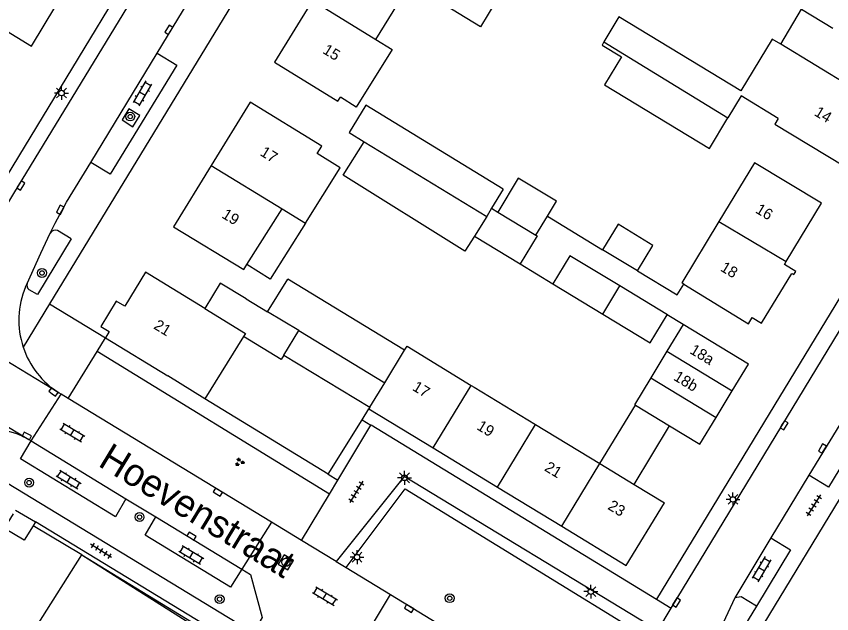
# Model space of a CAD drawing. Extents: x 136000 to 141014, y 402000 to 403500.
# Drawn here: x 137958.3 to 138032.5, y 402026.9 to 402081.3 of the extents above; entities that cross this region are included whole.
import ezdxf

# ---------------------------------------------------------------- set-up
doc = ezdxf.new("R2010")
doc.units = 0
for name, color, linetype in [('gg-afsc-erfafscheiding', 7, 'Continuous'), ('gg-afsc-muur', 7, 'Continuous'), ('gg-anno-huisnummerreeks BGT', 7, 'Continuous'), ('gg-anno-openbare ruimte label', 7, 'Continuous'), ('gg-bbg-bijgebouw', 7, 'Continuous'), ('gg-bbg-gedigitaliseerde bebouwing', 7, 'Continuous'), ('gg-bbg-gedigitaliseerde bijgebouw', 7, 'Continuous'), ('gg-bbg-hoofdgebouw', 7, 'Continuous'), ('gg-bbg-luifel en loopbrug', 7, 'Continuous'), ('gg-bbg-tussenscheiding', 7, 'Continuous'), ('gg-knt-onverhard', 7, 'Continuous'), ('gg-knt-verharding', 7, 'Continuous'), ('gg-knt-verharding nz', 7, 'Continuous'), ('gt-grn-groengrens', 7, 'Continuous'), ('gt-grn-vlakafsluiter', 7, 'Continuous'), ('gt-grn-weggrens', 7, 'Continuous'), ('gt-symb-boom', 7, 'Continuous'), ('gt-symb-groenvak', 7, 'Continuous'), ('gt-symb-klinker verharding', 7, 'Continuous'), ('gt-symb-kolk', 7, 'Continuous'), ('gt-symb-lichtmast', 7, 'Continuous'), ('gt-symb-rioolschacht', 7, 'Continuous'), ('gt-symb-tegel verharding', 7, 'Continuous')]:
    doc.layers.add(name, color=color, linetype=linetype)

# ---------------------------------------------------------------- blocks, each defined once
blk = doc.blocks.new('gt0-KOLK')
at = {"layer": 'gt-symb-kolk'}
blk.add_lwpolyline([(0, 0), (0.375, 0), (0.375, 0.4), (-0.375, 0.4), (-0.375, 0), (0, 0)], dxfattribs=at)
blk = doc.blocks.new('gt0-KL1')
at = {"layer": 'gt-symb-klinker verharding'}
for p, q in [((-1.15, 0.3), (1.15, 0.3)), ((-1, -0.3), (-1, 0.3)), ((-0.5, 0.3), (-0.5, 0.45)), ((0, -0.3), (0, 0.3)), ((0.5, 0.3), (0.5, 0.45)), ((1, -0.3), (1, 0.3)), ((-1.15, -0.3), (1.15, -0.3)), ((-0.5, -0.45), (-0.5, -0.3)), ((0.5, -0.45), (0.5, -0.3))]:
    blk.add_line(p, q, dxfattribs=at)
blk = doc.blocks.new('gt0-TEG1')
at = {"layer": 'gt-symb-tegel verharding'}
for p, q in [((-1.125, 0), (1.125, 0)), ((-0.9, -0.25), (-0.9, 0.25)), ((-0.45, -0.25), (-0.45, 0.25)), ((0, -0.25), (0, 0.25)), ((0.45, -0.25), (0.45, 0.25)), ((0.9, -0.25), (0.9, 0.25))]:
    blk.add_line(p, q, dxfattribs=at)
blk = doc.blocks.new('gt0-LMAST')
at = {"layer": 'gt-symb-lichtmast'}
for p, q in [((-0.182, 0.173), (-0.447, 0.438)), ((-0.005, 0.246), (-0.005, 0.621)), ((0.172, 0.173), (0.437, 0.438)), ((-0.255, -0.004), (-0.63, -0.004)), ((-0.182, -0.181), (-0.447, -0.446)), ((-0.005, -0.254), (-0.005, -0.629)), ((0.437, -0.446), (0.172, -0.181)), ((0.245, -0.004), (0.62, -0.004))]:
    blk.add_line(p, q, dxfattribs=at)
blk.add_circle((-0.005, -0.004), 0.25, dxfattribs=at)
blk = doc.blocks.new('gt0-BOOM')
at = {"layer": 'gt-symb-boom'}
for radius in [0.4, 0.2]:
    blk.add_circle((0, 0), radius, dxfattribs=at)
blk = doc.blocks.new('gt0-RS')
at = {"layer": 'gt-symb-rioolschacht'}
blk.add_lwpolyline([(-0.5, -0.5), (0.5, -0.5), (0.5, 0.5), (-0.5, 0.5)], close=True, dxfattribs=at)
blk.add_circle((0, 0), 0.375, dxfattribs=at)
blk = doc.blocks.new('gt0-GRVAK')
at = {"layer": 'gt-symb-groenvak'}
for p, q in [((-0.11, 0.189), (-0.228, 0.24)), ((-0.182, 0.153), (0.088, 0.153)), ((-0.091, 0.211), (-0.156, 0.322)), ((-0.047, 0.214), (-0.047, 0.393)), ((-0.004, 0.211), (0.061, 0.322)), ((0.015, 0.189), (0.133, 0.24)), ((0.262, -0.052), (0.197, 0.059)), ((0.305, -0.049), (0.305, 0.13)), ((0.349, -0.052), (0.414, 0.059)), ((-0.245, -0.228), (-0.363, -0.177)), ((-0.318, -0.264), (-0.047, -0.264)), ((-0.226, -0.206), (-0.291, -0.095)), ((-0.183, -0.203), (-0.183, -0.024)), ((-0.139, -0.206), (-0.074, -0.095)), ((-0.12, -0.228), (-0.002, -0.177)), ((0.243, -0.074), (0.125, -0.023)), ((0.17, -0.11), (0.441, -0.11)), ((0.368, -0.074), (0.486, -0.023))]:
    blk.add_line(p, q, dxfattribs=at)

msp = doc.modelspace()

# ---------------------------------------------------------------- linework, layer by layer
at = {"layer": 'gg-afsc-erfafscheiding'}
for p, q in [((138004.179, 402058.756), (138007.141, 402056.961)), ((137961.358, 402055.142), (137966.44, 402052.04)), ((138019.006, 402053.24), (138017.566, 402054.114))]:
    msp.add_line(p, q, dxfattribs=at)
at = {"layer": 'gg-afsc-muur'}
for p, q in [((138006.664, 402063.111), (138011.679, 402060.053)), ((137986.718, 402039.624), (137975.497, 402046.487)), ((137989.797, 402044.577), (137990.42, 402045.58)), ((137986.718, 402039.624), (137989.797, 402044.577))]:
    msp.add_line(p, q, dxfattribs=at)
msp.add_lwpolyline([(138014.853, 402058.12), (138018.463, 402055.934), (138019.065, 402056.927)], dxfattribs=at)
at = {"layer": 'gg-bbg-bijgebouw'}
for p, q in [((137959.71, 402078.6), (137961.925, 402082.255)), ((138014.853, 402058.12), (138011.679, 402060.053)), ((137981.181, 402054.416), (137983.042, 402057.384)), ((138007.141, 402056.961), (138011.691, 402054.202)), ((137979.254, 402055.578), (137981.181, 402054.416)), ((138024.951, 402049.64), (138019.006, 402053.24)), ((137982.67, 402050.45), (137990.5, 402045.711)), ((138023.478, 402047.21), (138024.951, 402049.64)), ((138022.004, 402044.78), (138023.478, 402047.21)), ((137990.5, 402045.711), (137990.42, 402045.58)), ((138020.531, 402042.35), (138022.004, 402044.78))]:
    msp.add_line(p, q, dxfattribs=at)
for points in [[(138013.24, 402056.755), (138008.688, 402059.514), (138007.141, 402056.961)], [(137979.254, 402055.578), (137976.886, 402057), (137975.493, 402054.703)], [(138017.566, 402054.114), (138017.574, 402054.128), (138013.24, 402056.755)], [(138011.691, 402054.202), (138016.025, 402051.574), (138017.566, 402054.114)], [(137982.67, 402050.45), (137982.435, 402050.075), (137979.012, 402052.146)]]:
    msp.add_lwpolyline(points, dxfattribs=at)
at = {"layer": 'gg-bbg-gedigitaliseerde bebouwing'}
for p, q in [((137991.046, 402079.2), (137994.511, 402084.845)), ((138011.805, 402078.977), (138011.634, 402078.682)), ((137979.316, 402058.715), (137982.532, 402063.78)), ((137982.532, 402063.78), (137984.633, 402062.466)), ((138022.271, 402062.635), (138018.887, 402057.036)), ((137979.031, 402058.267), (137979.316, 402058.715)), ((137999.736, 402047.702), (138000, 402047.541)), ((138000, 402047.541), (138005.591, 402044.141)), ((138005.591, 402044.141), (138011.445, 402040.581)), ((138011.445, 402040.581), (138014.543, 402038.697)), ((138014.543, 402038.697), (138017.301, 402037.02))]:
    msp.add_line(p, q, dxfattribs=at)
for points in [[(138027.89, 402078.76), (138029.795, 402081.945), (138032.647, 402080.238)], [(138027.89, 402078.76), (138027.122, 402079.228), (138024.272, 402074.527), (138013.164, 402081.244), (138011.805, 402078.977)], [(137991.046, 402079.2), (137992.535, 402078.268), (137989.263, 402073.04), (137987.819, 402073.944)], [(137981.82, 402077.13), (137987.595, 402073.579), (137987.819, 402073.944)], [(138027.675, 402072.01), (138024.3, 402074.056), (138023.09, 402072.056)], [(137985.72, 402068.802), (137986.132, 402069.471), (137979.61, 402073.49)], [(138027.675, 402072.01), (138027.358, 402071.485), (138033.651, 402067.69)], [(137984.633, 402062.466), (137987.788, 402067.507), (137985.72, 402068.802)], [(138031.591, 402064.29), (138025.498, 402067.975), (138022.271, 402062.635)], [(137993.668, 402050.914), (137993.883, 402051.267), (137999.736, 402047.702)]]:
    msp.add_lwpolyline(points, dxfattribs=at)
at = {"layer": 'gg-bbg-gedigitaliseerde bijgebouw'}
for p, q in [((138002.629, 402065.579), (138001.568, 402063.828)), ((138001.568, 402063.828), (138002.142, 402063.48)), ((138002.142, 402063.48), (138005.619, 402061.373)), ((138000.021, 402061.275), (138004.179, 402058.756)), ((137993.668, 402050.914), (137983.042, 402057.384)), ((138019.006, 402053.24), (138017.533, 402050.81)), ((138017.533, 402050.81), (138016.059, 402048.38)), ((138014.67, 402045.899), (138017.771, 402044.021)), ((138017.771, 402044.021), (138020.531, 402042.35))]:
    msp.add_line(p, q, dxfattribs=at)
for points in [[(137956.011, 402085.849), (137953.799, 402082.199), (137959.71, 402078.6)], [(138001.953, 402082.646), (138000.566, 402080.359), (137996.676, 402082.719)], [(138011.634, 402078.682), (138013.412, 402077.607), (138011.868, 402075.054), (138021.413, 402069.282), (138023.09, 402072.056)], [(138002.629, 402065.579), (137990.123, 402073.209), (137988.61, 402070.728), (137989.982, 402069.891)], [(138000.021, 402061.275), (137999.152, 402059.924), (137988.081, 402066.853), (137989.982, 402069.891)], [(138014.853, 402058.12), (138016.268, 402060.453), (138013.091, 402062.38), (138011.679, 402060.053)], [(138005.619, 402061.373), (138005.726, 402061.309), (138004.179, 402058.756)], [(138016.059, 402048.38), (138014.586, 402045.95), (138014.67, 402045.899)]]:
    msp.add_lwpolyline(points, dxfattribs=at)
at = {"layer": 'gg-bbg-hoofdgebouw'}
for p, q in [((137985.269, 402082.748), (137981.82, 402077.13)), ((137979.61, 402073.49), (137976.056, 402067.717)), ((137976.056, 402067.717), (137972.63, 402062.15)), ((138028.378, 402058.974), (138031.591, 402064.29)), ((137972.63, 402062.15), (137979.031, 402058.267)), ((138028.222, 402058.715), (138028.378, 402058.974)), ((138019.065, 402056.927), (138018.887, 402057.036)), ((137966.78, 402052.597), (137966.44, 402052.04)), ((137979.012, 402052.146), (137975.497, 402046.487)), ((137966.44, 402052.04), (137972.107, 402048.576)), ((137975.497, 402046.487), (137972.107, 402048.576)), ((137990.42, 402045.58), (137996.272, 402042.015)), ((137996.272, 402042.015), (138002.125, 402038.451)), ((138002.125, 402038.451), (138007.977, 402034.886))]:
    msp.add_line(p, q, dxfattribs=at)
for points in [[(138019.065, 402056.927), (138024.961, 402053.32), (138025.297, 402053.877), (138026.158, 402053.356), (138028.906, 402057.904), (138029.095, 402057.79), (138029.271, 402058.081), (138028.222, 402058.715)], [(137975.493, 402054.703), (137970.08, 402058.01), (137968.19, 402054.911)], [(137968.19, 402054.911), (137967.422, 402055.38), (137966.01, 402053.067), (137966.78, 402052.597)], [(138007.977, 402034.886), (138013.831, 402031.32), (138017.301, 402037.02)]]:
    msp.add_lwpolyline(points, dxfattribs=at)
at = {"layer": 'gg-bbg-luifel en loopbrug'}
for p, q in [((138005.619, 402061.373), (138006.664, 402063.111)), ((138011.445, 402040.581), (138014.67, 402045.899)), ((138014.543, 402038.697), (138017.771, 402044.021))]:
    msp.add_line(p, q, dxfattribs=at)
for points in [[(138006.664, 402063.111), (138007.489, 402064.485), (138004.004, 402066.579), (138002.142, 402063.48)], [(137984.633, 402062.466), (137981.441, 402057.366), (137979.316, 402058.715)]]:
    msp.add_lwpolyline(points, dxfattribs=at)
at = {"layer": 'gg-bbg-tussenscheiding'}
for p, q in [((137985.269, 402082.748), (137991.046, 402079.2)), ((138011.805, 402078.977), (138023.09, 402072.056)), ((138036.993, 402073.221), (138027.89, 402078.76)), ((137989.982, 402069.891), (138001.133, 402063.088)), ((137976.056, 402067.717), (137982.532, 402063.78)), ((138001.568, 402063.828), (138001.133, 402063.088)), ((138001.133, 402063.088), (138000.021, 402061.275)), ((138022.271, 402062.635), (138028.378, 402058.974)), ((138011.691, 402054.202), (138013.24, 402056.755)), ((137984.028, 402052.693), (137981.181, 402054.416)), ((137982.67, 402050.45), (137984.028, 402052.693)), ((137984.028, 402052.693), (137991.864, 402047.951)), ((137991.864, 402047.951), (137993.668, 402050.914)), ((138017.533, 402050.81), (138023.478, 402047.21)), ((137990.5, 402045.711), (137991.864, 402047.951)), ((137996.272, 402042.015), (137999.736, 402047.702)), ((138016.059, 402048.38), (138022.004, 402044.78)), ((138002.125, 402038.451), (138005.591, 402044.141)), ((138007.977, 402034.886), (138011.445, 402040.581))]:
    msp.add_line(p, q, dxfattribs=at)
msp.add_lwpolyline([(137975.493, 402054.703), (137979.193, 402052.442), (137979.012, 402052.146)], dxfattribs=at)
at = {"layer": 'gg-knt-onverhard'}
msp.add_lwpolyline([(137964.289, 402032.268), (137975.168, 402025.392), (137970.682, 402018.312), (137959.803, 402025.187), (137964.289, 402032.268)], dxfattribs=at)
at = {"layer": 'gg-knt-verharding'}
for p, q in [((138010.268, 402135.543), (137961.358, 402055.142)), ((138079.139, 402131.26), (138016.591, 402028.25)), ((138020.373, 402016.159), (138090.381, 402131.47)), ((137971.148, 402077.942), (137973.98, 402082.6)), ((138017.936, 402027.428), (138048.727, 402078.26)), ((137965.108, 402068.006), (137971.148, 402077.942)), ((137961.417, 402061.549), (137961.852, 402062.462)), ((137963.314, 402061.037), (137962.082, 402061.799)), ((137959.169, 402056.688), (137959.308, 402056.992)), ((137961.358, 402055.142), (137958.95, 402051.189)), ((138036.709, 402049.812), (138030.462, 402039.534)), ((137962.4, 402046.9), (137962.205, 402047.02)), ((137963.061, 402046.498), (137962.4, 402046.9)), ((137981.543, 402035.248), (137963.061, 402046.498)), ((137987.59, 402039.089), (137990.589, 402044.093)), ((137959.46, 402042.78), (137959.674, 402042.65)), ((138030.462, 402039.534), (138026.999, 402033.835)), ((137986.819, 402037.803), (137987.59, 402039.089)), ((137968.31, 402037.388), (137971.022, 402035.736)), ((137984.288, 402033.58), (137986.819, 402037.803)), ((137960.071, 402035.275), (137959.862, 402034.934)), ((137977.526, 402024.676), (137960.071, 402035.275)), ((137981.543, 402035.248), (137978.848, 402030.968)), ((137984.288, 402033.58), (137981.543, 402035.248)), ((137987.434, 402031.667), (137984.288, 402033.58)), ((138026.999, 402033.835), (138023.731, 402028.379)), ((137987.434, 402031.667), (137988.339, 402031.117)), ((137978.848, 402030.968), (137979.654, 402030.477)), ((137988.339, 402031.117), (137992.383, 402028.658)), ((137989.746, 402024.328), (137992.383, 402028.658)), ((137992.383, 402028.658), (138006.77, 402019.914)), ((138023.731, 402028.379), (138021.202, 402023.041)), ((138016.591, 402028.25), (138017.936, 402027.428)), ((138016.701, 402025.39), (138017.936, 402027.428))]:
    msp.add_line(p, q, dxfattribs=at)
for points in [[(137956.36, 402064.98), (137967.79, 402083.77), (137967.65, 402083.85), (137997.1, 402132.172)], [(137990.286, 402118.071), (137958.06, 402065.16), (137957.536, 402064.263)], [(137971.148, 402077.942), (137972.922, 402076.858), (137966.872, 402066.921), (137965.108, 402068.006)], [(137967.957, 402071.87), (137968.941, 402071.253), (137969.556, 402072.262), (137968.571, 402072.879), (137967.957, 402071.87)], [(137961.852, 402062.462), (137962.91, 402064.39), (137965.108, 402068.006)], [(137959.308, 402056.992), (137960.55, 402059.73), (137961.417, 402061.549)], [(137963.314, 402061.037), (137960.256, 402055.988), (137959.508, 402056.413)], [(138036.709, 402049.812), (138038.488, 402048.724), (138032.244, 402038.437), (138030.462, 402039.534)], [(137990.589, 402044.093), (137990.607, 402044.123), (138016.591, 402028.25)], [(137979.873, 402025.191), (137953.053, 402041.473), (137954.425, 402043.666)], [(137968.31, 402037.388), (137967.345, 402035.748), (137958.698, 402041.011), (137959.674, 402042.65)], [(138016.701, 402025.39), (137993.613, 402039.402), (137987.434, 402031.667)], [(137959.862, 402034.934), (137959.048, 402033.606), (137957.266, 402034.669), (137958.062, 402036.01)], [(137978.848, 402030.968), (137977.832, 402029.327), (137970.055, 402034.078), (137971.022, 402035.736)], [(138026.999, 402033.835), (138028.778, 402032.742), (138025.685, 402027.612)], [(137979.654, 402030.477), (137980.709, 402026.583), (137979.873, 402025.191)], [(138025.685, 402027.612), (138024.293, 402028.442), (138023.731, 402028.379)], [(138025.685, 402027.612), (138022.321, 402022.085), (138021.202, 402023.041)]]:
    msp.add_lwpolyline(points, dxfattribs=at)
for centre, radius, start, end in [((137961.893, 402061.294), 0.54, 69.44569, 151.76079), ((137966.393, 402053.646), 7.838, 157.1671, 198.27165), ((137959.754, 402056.822), 0.478, 159.16035, 238.95184), ((137966.399, 402053.649), 7.844, 198.27909, 237.6837), ((137955.658, 402035.926), 7.838, 60.98646, 99.05342)]:
    msp.add_arc(centre, radius, start, end, dxfattribs=at)
at = {"layer": 'gg-knt-verharding nz'}
for p, q in [((137959.674, 402042.65), (137968.31, 402037.388)), ((137971.022, 402035.736), (137978.848, 402030.968))]:
    msp.add_line(p, q, dxfattribs=at)
at = {"layer": 'gt-grn-groengrens'}
for p, q in [((137965.675, 402050.786), (137966.44, 402052.04)), ((137963.061, 402046.498), (137965.675, 402050.786)), ((137986.819, 402037.803), (137965.675, 402050.786)), ((137986.718, 402039.624), (137987.59, 402039.089)), ((137958.266, 402036.354), (137960.071, 402035.275)), ((137964.289, 402032.268), (137959.862, 402034.934)), ((137964.289, 402032.268), (137976.973, 402024.544))]:
    msp.add_line(p, q, dxfattribs=at)
msp.add_lwpolyline([(137988.339, 402031.117), (137993.701, 402038.297), (138016.237, 402024.462)], dxfattribs=at)
at = {"layer": 'gt-grn-vlakafsluiter'}
msp.add_line((137989.797, 402044.577), (137990.589, 402044.093), dxfattribs=at)
at = {"layer": 'gt-grn-weggrens'}
for p, q in [((137962.205, 402047.02), (137945.129, 402057.442)), ((137943.261, 402052.579), (137959.46, 402042.78)), ((137959.674, 402042.65), (137962.4, 402046.9))]:
    msp.add_line(p, q, dxfattribs=at)

# ---------------------------------------------------------------- block references
at = {"layer": 'gt-symb-boom'}
for p in [(137968.7, 402072.178), (137960.666, 402057.938), (137959.49, 402038.85), (137969.545, 402035.721), (137976.832, 402028.246), (137997.768, 402028.329)]:
    msp.add_blockref('gt0-BOOM', p, dxfattribs=at)
at = {"layer": 'gt-symb-groenvak'}
msp.add_blockref('gt0-GRVAK', (137978.635, 402040.722), dxfattribs=at)
at = {"layer": 'gt-symb-klinker verharding'}
for p, rotation in [((137969.793, 402074.283), -120.54109847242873), ((137963.426, 402043.414), -31.00306752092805), ((137963.099, 402039.132), -31.513716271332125), ((137974.261, 402032.269), -30.84590456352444), ((138026.146, 402030.977), -120.79671391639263), ((137986.414, 402028.517), -31.00306752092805)]:
    msp.add_blockref('gt0-KL1', p, dxfattribs=dict(at, rotation=rotation))
at = {"layer": 'gt-symb-kolk'}
for p, rotation in [((137972.373, 402079.961), 58.66279427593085), ((137958.919, 402065.801), 58.66279427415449), ((137962.51, 402063.605), 62.15337781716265), ((137961.599, 402046.951), -36.01052540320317), ((138028.027, 402044.173), -121.25848530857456), ((137959.202, 402042.918), -27.000654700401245), ((138031.513, 402042.051), -121.2584853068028), ((137976.565, 402037.806), -31.33720572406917), ((137974.172, 402033.813), -31.33720572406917), ((137993.963, 402027.231), -31.33720572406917), ((138018.575, 402027.837), 58.741514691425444)]:
    msp.add_blockref('gt0-KOLK', p, dxfattribs=dict(at, rotation=rotation))
at = {"layer": 'gt-symb-lichtmast'}
for p in [(137962.446, 402074.32), (137993.662, 402039.293), (138023.547, 402037.328), (137989.349, 402032.072), (138010.617, 402028.932)]:
    msp.add_blockref('gt0-LMAST', p, dxfattribs=at)
at = {"layer": 'gt-symb-rioolschacht', "rotation": -31.33720572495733}
msp.add_blockref('gt0-RS', (137982.86, 402031.605), dxfattribs=at)
at = {"layer": 'gt-symb-tegel verharding'}
for p, rotation in [((137989.263, 402038.014), -121.33720572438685), ((138030.905, 402036.793), -122.21189736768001), ((137966.04, 402032.646), 147.78810263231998)]:
    msp.add_blockref('gt0-TEG1', p, dxfattribs=dict(at, rotation=rotation))

# ---------------------------------------------------------------- texts
at = {"layer": 'gg-anno-huisnummerreeks BGT'}
for s, rotation, p in [('15', 328.5, (137986.134, 402077.996)), ('14', 328.9, (138030.872, 402072.327)), ('17', 328.4, (137980.441, 402068.692)), ('16', 328.9, (138025.516, 402063.472)), ('19', 328.4, (137976.95, 402063.02)), ('18', 328.9, (138022.322, 402058.189)), ('21', 328.6, (137970.752, 402052.921)), ('18a', 328.8, (138019.538, 402050.675)), ('18b', 328.8, (138018.065, 402048.245)), ('17', 328.7, (137994.298, 402047.315)), ('19', 328.7, (138000.153, 402043.749)), ('21', 328.7, (138006.314, 402039.997)), ('23', 328.7, (138012.077, 402036.487))]:
    msp.add_text(s, height=1, rotation=rotation, dxfattribs=at).set_placement(p)
at = {"layer": 'gg-anno-openbare ruimte label'}
msp.add_text('Hoevenstraat', height=2.5, rotation=328.7, dxfattribs=at).set_placement((137965.673, 402040.427))

doc.saveas('drawing.dxf')
